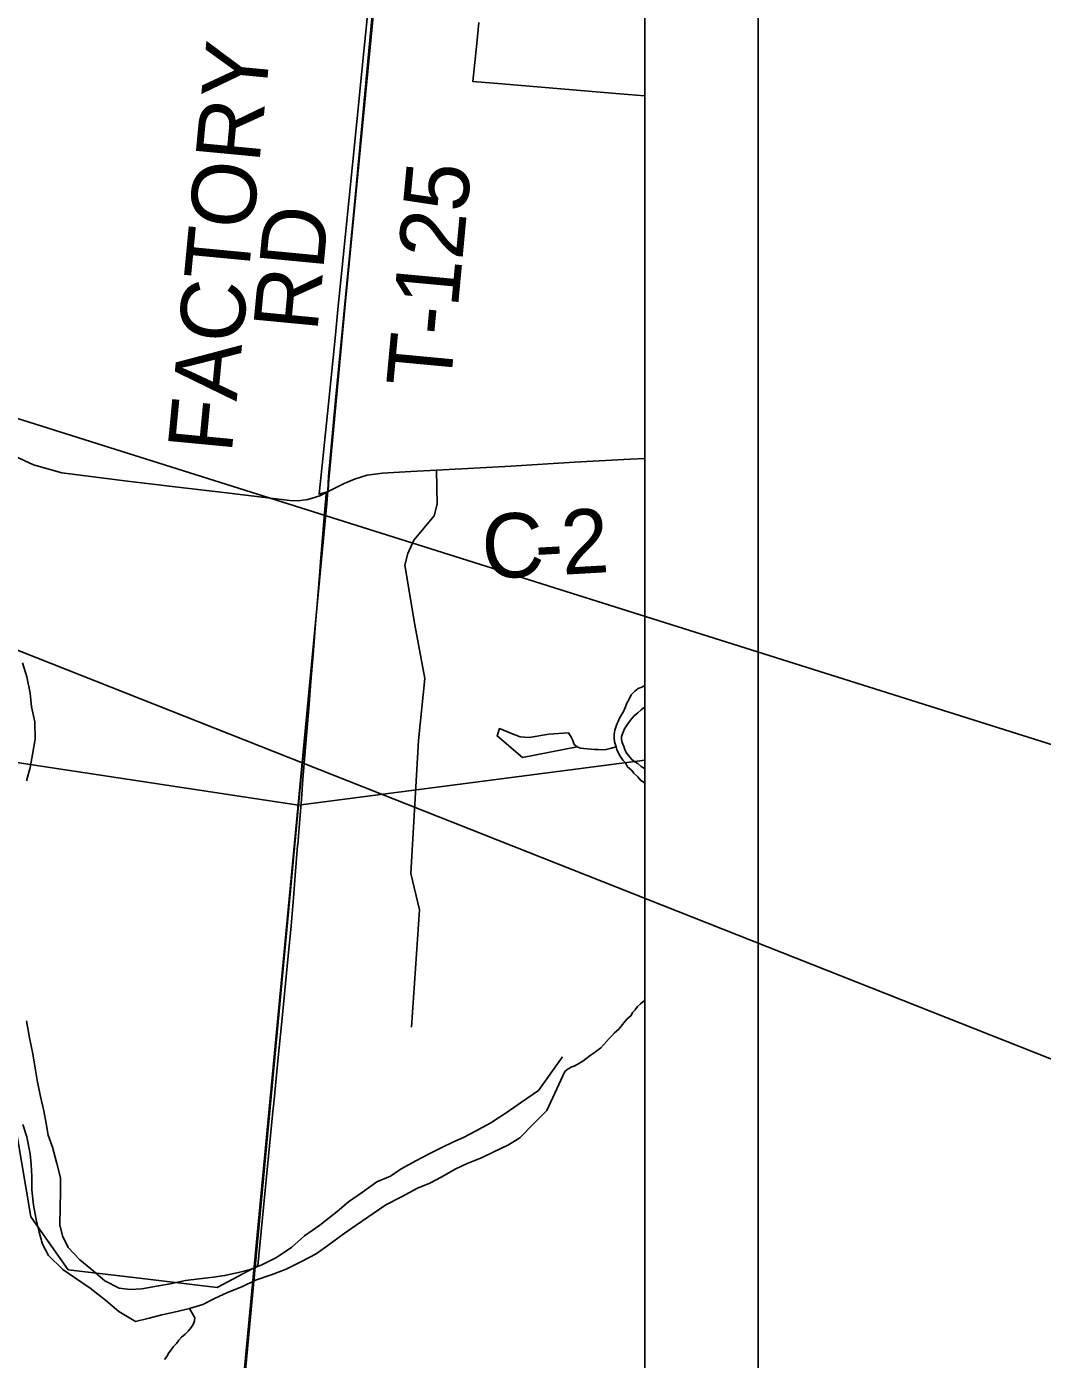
# Model space of a CAD drawing. Extents: x -7.3 to 34, y 0 to 22.
# Drawn here: x 8.354 to 9.251, y 16.227 to 17.405 of the extents above; entities that cross this region are included whole.
import ezdxf

# ---------------------------------------------------------------- set-up
doc = ezdxf.new("R2010")
doc.units = 0
for name, color, linetype in [('GM_X_Corporation', 7, 'Continuous'), ('GM_X_County_Road', 7, 'Continuous'), ('GM_X_County_Road_Text', 7, 'Continuous'), ('GM_X_Minor_Lake', 7, 'Continuous'), ('GM_X_Minor_River', 7, 'Continuous'), ('GM_X_Township_Road', 7, 'Continuous'), ('GM_X_Township_Road_Text', 7, 'Continuous'), ('SH_Data', 7, 'Continuous'), ('SH_Text', 7, 'Continuous')]:
    doc.layers.add(name, color=color, linetype=linetype)

msp = doc.modelspace()

# ---------------------------------------------------------------- linework, layer by layer
at = {"layer": 'GM_X_Corporation'}
for points in [[(8.9, 14.1), (8.9, 19.7858), (8.8913, 19.7872), (7.8469, 19.8978), (7.6051, 19.9224), (6.9988, 19.9839), (6.9507, 19.9888), (6.4242, 20.0024), (6.4154, 20.0027), (6.0763, 20.0096), (6.0677, 20.0098), (6.0214, 20.0108), (5.9388, 20.0125), (5.8024, 20.0153), (4.9519, 20.0328), (4.9401, 20.0331), (4.9235, 20.0334), (4.7954, 20.036), (4.4762, 20.0428), (4.2328, 20.0479), (4.2288, 20.048), (2.7422, 20.0783)], [(8.9, 14.1), (8.9, 19.3924)], [(8.7534, 17.4084), (8.7515, 17.3896), (8.7482, 17.3561), (8.7737, 17.354), (8.8778, 17.3454), (8.9, 17.3436), (8.9, 19.2631)], [(8.6707, 17.5268), (8.6269, 17.0745), (8.6205, 17.0074), (8.6201, 16.9946), (8.6191, 16.9835), (8.5243, 15.9875), (8.46, 15.2759), (8.4601, 15.2687), (8.4562, 15.2161)], [(8.4562, 15.2161), (8.4601, 15.2687), (8.46, 15.2759), (8.5243, 15.9875), (8.6191, 16.9835), (8.6201, 16.9946), (8.6205, 17.0074), (8.6269, 17.0745), (8.6707, 17.5268)], [(8.3368, 16.4772), (8.3577, 16.3531), (8.3908, 16.3063), (8.4488, 16.2995), (8.5223, 16.2908), (8.5582, 16.31), (8.5591, 16.3189), (8.5719, 16.4493), (8.572, 16.4507), (8.5763, 16.494), (8.5799, 16.5315), (8.5841, 16.5746), (8.5877, 16.6103), (8.5896, 16.6349), (8.5916, 16.6585), (8.5921, 16.6658), (8.5934, 16.6812), (8.5935, 16.6821), (8.5956, 16.708), (8.5964, 16.7181), (8.5974, 16.7306), (8.5975, 16.7316), (8.5984, 16.7434), (8.6012, 16.7783), (8.6032, 16.8024), (8.6051, 16.826), (8.607, 16.8496), (8.6089, 16.8732), (8.6112, 16.9015), (8.613, 16.9234), (8.6137, 16.9317), (8.618, 16.9853), (8.6182, 16.9872), (8.6187, 16.9935), (8.6124, 16.9915), (8.6205, 17.0713), (8.6267, 17.1325), (8.6289, 17.1547), (8.6327, 17.1922), (8.6389, 17.2534), (8.6451, 17.3147), (8.6508, 17.3712), (8.6561, 17.4237)]]:
    msp.add_lwpolyline(points, dxfattribs=at)
for points in [[(8.6893, 17.7371), (8.5942, 16.7168), (7.5781, 16.8709), (7.6737, 17.8749)], [(8.9, 16.7566), (8.9, 17.7717), (8.6893, 17.7371), (8.5942, 16.7168)], [(8.5942, 16.7168), (8.4992, 15.7029), (7.4799, 15.8457), (7.5781, 16.8709)], [(8.9, 15.7443), (8.9, 16.7566), (8.5942, 16.7168), (8.4992, 15.7029)]]:
    msp.add_lwpolyline(points, close=True, dxfattribs=at)
at = {"layer": 'GM_X_County_Road'}
for points in [[(8.2525, 17.0076), (8.2956, 17.0288), (8.3054, 17.0324), (8.3142, 17.0333), (8.3241, 17.0322), (8.3437, 17.0253), (8.3601, 17.0176), (8.3853, 17.0105), (8.4431, 17.003), (8.4875, 16.9979), (8.5306, 16.9929), (8.5866, 16.9859), (8.594, 16.9857), (8.6023, 16.9868), (8.613, 16.9901), (8.6204, 16.994)], [(8.6204, 16.994), (8.6344, 17.001), (8.6437, 17.0049), (8.6549, 17.0084), (8.6683, 17.0103), (8.6934, 17.0117), (8.716, 17.0129), (8.7602, 17.0153), (8.7816, 17.0164), (8.8378, 17.0198), (8.8869, 17.0226), (8.9, 17.0231)]]:
    msp.add_lwpolyline(points, dxfattribs=at)
at = {"layer": 'GM_X_Minor_Lake'}
for points in [[(8.8151, 16.7797), (8.7979, 16.7767), (8.79, 16.7772), (8.7821, 16.7801), (8.7716, 16.7845), (8.7695, 16.7781), (8.7919, 16.759), (8.8401, 16.7683)], [(8.8401, 16.7683), (8.8375, 16.7706), (8.8364, 16.7741), (8.835, 16.7768), (8.8326, 16.7807), (8.8151, 16.7797)]]:
    msp.add_lwpolyline(points, dxfattribs=at)
at = {"layer": 'GM_X_Minor_River'}
for points in [[(8.3541, 16.7385), (8.3571, 16.7502), (8.3593, 16.7616), (8.3615, 16.7752), (8.3612, 16.7904), (8.3585, 16.8038), (8.3573, 16.8159), (8.3542, 16.8301), (8.3504, 16.8427)], [(8.9, 16.8225), (8.8973, 16.8212), (8.8942, 16.8198), (8.8911, 16.8176), (8.888, 16.8142), (8.886, 16.8105), (8.884, 16.8071)], [(8.884, 16.8071), (8.8828, 16.8037), (8.8811, 16.7996), (8.8795, 16.7966), (8.8776, 16.7936), (8.8764, 16.7909), (8.8752, 16.7883), (8.8743, 16.7857), (8.8735, 16.783), (8.873, 16.7796), (8.873, 16.7766), (8.8732, 16.7728), (8.8747, 16.7685), (8.8753, 16.7659), (8.8768, 16.7628), (8.8782, 16.7601), (8.8804, 16.7566), (8.883, 16.7543), (8.8848, 16.7508), (8.8882, 16.7477), (8.8904, 16.745), (8.8937, 16.7418), (8.8963, 16.7387), (8.8993, 16.7368), (8.9, 16.7361)], [(8.9, 16.749), (8.8996, 16.7493), (8.8966, 16.7509), (8.8937, 16.7536), (8.891, 16.7552), (8.8884, 16.7572), (8.8855, 16.7607), (8.8836, 16.7634), (8.8822, 16.7661), (8.8815, 16.7688), (8.8801, 16.7722), (8.8794, 16.7749), (8.8794, 16.7776), (8.8807, 16.7813), (8.8819, 16.7843), (8.8839, 16.7869), (8.8855, 16.7896), (8.8886, 16.7933), (8.8906, 16.7959), (8.8937, 16.7985), (8.8968, 16.8011), (8.8999, 16.8036), (8.9, 16.8038)], [(8.8401, 16.7683), (8.8431, 16.7671), (8.8457, 16.767), (8.8491, 16.7665), (8.8529, 16.7664), (8.8556, 16.766), (8.859, 16.7659), (8.8624, 16.7658), (8.8659, 16.7661), (8.8693, 16.7668), (8.8747, 16.7685)], [(8.8293, 16.4816), (8.8324, 16.4838), (8.8355, 16.4856), (8.8382, 16.4867), (8.8417, 16.4885), (8.8451, 16.4907), (8.8478, 16.4929), (8.8517, 16.4958), (8.8544, 16.4976), (8.8575, 16.4998), (8.861, 16.5024), (8.8637, 16.5054), (8.8661, 16.508), (8.8684, 16.5106), (8.8708, 16.5132), (8.8731, 16.5158), (8.877, 16.5191), (8.879, 16.5217), (8.8813, 16.5247), (8.8841, 16.5277), (8.888, 16.531), (8.8892, 16.5336), (8.8915, 16.5362), (8.8935, 16.5389), (8.8962, 16.5415), (8.8993, 16.544), (8.9, 16.5452)], [(8.384, 16.3877), (8.3809, 16.4003), (8.3768, 16.4148), (8.3732, 16.4252), (8.3712, 16.4355), (8.3693, 16.4469), (8.3662, 16.4595), (8.3638, 16.4721), (8.3619, 16.4828), (8.3596, 16.4973), (8.3565, 16.5114), (8.3539, 16.5263)], [(8.8274, 16.4945), (8.8062, 16.4648), (8.7911, 16.4545), (8.7776, 16.445), (8.7641, 16.4362), (8.7499, 16.4286), (8.7399, 16.4232), (8.7303, 16.4192), (8.7207, 16.4145), (8.7095, 16.4087), (8.6984, 16.4029), (8.6849, 16.3957), (8.6753, 16.3891), (8.6634, 16.3841), (8.6506, 16.3749), (8.6383, 16.3665), (8.6282, 16.358), (8.6131, 16.3459), (8.5996, 16.3363), (8.5883, 16.3264), (8.5748, 16.3172), (8.5617, 16.3107), (8.5514, 16.3068), (8.5411, 16.304), (8.5289, 16.3013), (8.519, 16.3), (8.5064, 16.2984), (8.4943, 16.2968), (8.4809, 16.2941), (8.4706, 16.2921), (8.4558, 16.2895), (8.4455, 16.289), (8.4357, 16.2903), (8.423, 16.2967), (8.4107, 16.3073), (8.4011, 16.3151), (8.3907, 16.326), (8.3857, 16.3364), (8.3833, 16.346), (8.3837, 16.3619), (8.3841, 16.3748), (8.384, 16.3877)], [(8.3507, 16.4349), (8.3542, 16.4238), (8.3573, 16.4089), (8.3582, 16.3994), (8.3586, 16.3887), (8.3587, 16.3769), (8.3603, 16.3636), (8.3629, 16.3495), (8.3653, 16.3396), (8.3681, 16.3289), (8.3735, 16.3189), (8.3861, 16.3068), (8.3965, 16.2997), (8.4103, 16.2902), (8.4237, 16.2796), (8.4355, 16.2695), (8.4501, 16.2607), (8.4623, 16.2638), (8.4734, 16.2666), (8.4871, 16.2697), (8.4978, 16.2721), (8.5096, 16.2756), (8.52, 16.281), (8.5315, 16.2864), (8.5442, 16.2914), (8.5561, 16.2972), (8.571, 16.3021), (8.5833, 16.3071), (8.5967, 16.3136), (8.6098, 16.3205), (8.6202, 16.3278), (8.6345, 16.3385), (8.645, 16.3458), (8.6554, 16.3528), (8.6712, 16.3638), (8.685, 16.371), (8.6993, 16.3786), (8.71, 16.3829), (8.72, 16.3883), (8.7331, 16.3956), (8.7431, 16.4003), (8.7557, 16.4053), (8.7661, 16.4103), (8.7795, 16.4168), (8.7896, 16.423), (8.802, 16.4356), (8.8133, 16.4471), (8.8293, 16.4816)], [(8.4978, 16.2721), (8.5027, 16.2641), (8.5023, 16.2614), (8.501, 16.258), (8.4995, 16.2554), (8.4967, 16.2521), (8.494, 16.2495), (8.4909, 16.2469), (8.4886, 16.2442), (8.4863, 16.2413), (8.4839, 16.2387), (8.4816, 16.2357), (8.4796, 16.233), (8.478, 16.2297), (8.4757, 16.2271)]]:
    msp.add_lwpolyline(points, dxfattribs=at)
at = {"layer": 'GM_X_Township_Road'}
for points in [[(8.6204, 16.994), (8.6208, 17.0068), (8.6271, 17.074), (8.671, 17.5263)], [(8.694, 16.5207), (8.7009, 16.6243), (8.6933, 16.6566), (8.7002, 16.774), (8.7057, 16.8289), (8.6968, 16.8763), (8.688, 16.9288), (8.6906, 16.9392), (8.6961, 16.9511), (8.7139, 16.9724), (8.7167, 16.9827), (8.716, 17.0129)]]:
    msp.add_lwpolyline(points, dxfattribs=at)
at = {"layer": 'SH_Data'}
for p, q in [((9, 21), (9, 14)), ((8.9, 20.9), (8.9, 14.1))]:
    msp.add_line(p, q, dxfattribs=at)
at = {"layer": 'SH_Text'}
msp.add_lwpolyline([(9.4026, 16.4356), (9.4027, 16.725), (5.7947, 17.8636)], close=True, dxfattribs=at)

# ---------------------------------------------------------------- texts
at = {"layer": 'GM_X_County_Road_Text'}
for s, rotation, p in [('2', 3.2598, (8.8274, 16.9204)), ('C', 3.1785, (8.7574, 16.9165)), ('-', 3.1828, (8.804, 16.9191))]:
    msp.add_text(s, height=0.0568, rotation=rotation, dxfattribs=at).set_placement(p)
at = {"layer": 'GM_X_Township_Road_Text'}
for s, rotation, p in [('FACTORY', 84.5523, (8.5351, 17.027)), ('T-125', 84.6536, (8.7282, 17.0842)), ('RD', 84.5353, (8.6107, 17.1342))]:
    msp.add_text(s, height=0.05682, rotation=rotation, dxfattribs=at).set_placement(p)

doc.saveas('drawing.dxf')
